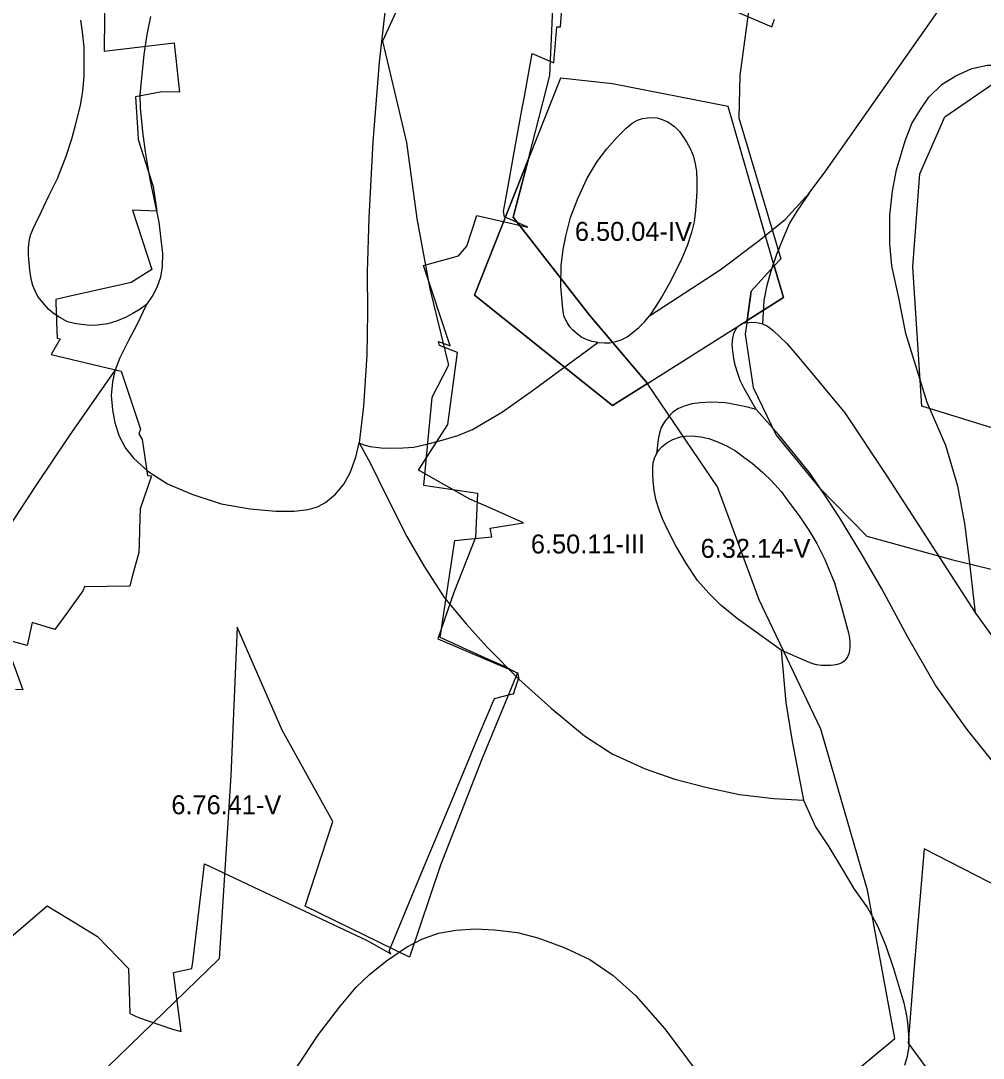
# Model space of a CAD drawing. Extents: x -555156 to -540209, y -1046851 to -1035695.
# Drawn here: x -543783 to -543276, y -1041952 to -1041405 of the extents above; entities that cross this region are included whole.
import ezdxf

# ---------------------------------------------------------------- set-up
doc = ezdxf.new("R2010")
doc.units = 0
for name, color, linetype in [('Vrstva 12', 7, 'Continuous'), ('Vrstva 27', 7, 'Continuous'), ('Vrstva 28', 7, 'Continuous'), ('Vrstva 29', 7, 'Continuous')]:
    doc.layers.add(name, color=color, linetype=linetype)

msp = doc.modelspace()

# ---------------------------------------------------------------- linework, layer by layer
at = {"layer": 'Vrstva 12'}
for points in [[(-543464.74, -1041375.01), (-543386.99, -1041408.3), (-543385.74, -1041404.41)], [(-543738.97, -1041384.97), (-543739.29, -1041421.11), (-543702.35, -1041416.82), (-543702.05, -1041420.29), (-543701.51, -1041424.98), (-543700.93, -1041430.05), (-543700.4, -1041434.98), (-543699.56, -1041442.76), (-543708.76, -1041442.63), (-543722.68, -1041445.33), (-543721.55, -1041464.25), (-543721.35, -1041467.71), (-543713.4, -1041492.63), (-543711.5, -1041505.63), (-543724.35, -1041505.11), (-543714.12, -1041536.29), (-543725.08, -1041543.24), (-543730.4, -1041544.43), (-543758.69, -1041550.78), (-543764.81, -1041552.16), (-543764.74, -1041554.15), (-543764.48, -1041561.9), (-543764.4, -1041564.25), (-543764.12, -1041572.43), (-543762.44, -1041572.79), (-543767.21, -1041581.1), (-543730.25, -1041589.99), (-543720.07, -1041620.54), (-543720.98, -1041622.89), (-543719.18, -1041625.9), (-543716.42, -1041645), (-543714.32, -1041645.17), (-543720.35, -1041662.5), (-543720.46, -1041667.08), (-543720.79, -1041680.87), (-543720.9, -1041685.46), (-543724.58, -1041698.85), (-543725.77, -1041703.19), (-543749.620136, -1041703.637822), (-543750.58, -1041705.78), (-543759.01, -1041717.49), (-543765.19, -1041726.08), (-543777.21, -1041722.5), (-543779.81, -1041734.58), (-543791.470004, -1041731.470666)], [(-543793.18, -1041892.41), (-543769.37, -1041871.77), (-543757.72, -1041878.92), (-543742.84, -1041888.05), (-543726.37, -1041904.83), (-543725.73, -1041928.63), (-543721.14, -1041930.72), (-543703.22, -1041936.84), (-543698.6, -1041938.06), (-543702.7, -1041906.98), (-543693.07, -1041904.8), (-543692.45, -1041901.55), (-543686.39, -1041849.61), (-543657.29, -1041863.31), (-543642.3, -1041870.36), (-543600.83, -1041889.88), (-543588.11, -1041897.08), (-543588.94, -1041895.47), (-543587.07, -1041890.98), (-543573.58, -1041858.66), (-543555.05, -1041814.24), (-543541.41, -1041781.56), (-543533.44, -1041762.45), (-543523.9, -1041759.96), (-543523.35, -1041760.27), (-543522.57, -1041757.91), (-543520.47, -1041751.54), (-543520.9, -1041749.31), (-543528.82, -1041745.36), (-543536.44, -1041741.9), (-543561.98, -1041730.28), (-543554.34, -1041679.16), (-543545.71, -1041678.29), (-543534.71, -1041677.19), (-543535.56, -1041672.77), (-543517.99, -1041669.81), (-543537.79, -1041661.12), (-543546.38, -1041657.35), (-543573.39, -1041642.11), (-543559.6, -1041620.56), (-543557.95, -1041617.98), (-543552.83, -1041580.14), (-543562.41, -1041576.46), (-543562.87, -1041574.24), (-543556.79, -1041576.58), (-543570.76, -1041534.25), (-543552.32, -1041529.1), (-543547.98, -1041523.97), (-543542.6, -1041507.84), (-543515.78, -1041514.07), (-543528.1, -1041508.48), (-543528.62, -1041505.81), (-543526.52, -1041494.25), (-543522.23, -1041470.66), (-543518.54, -1041450.39), (-543517.58, -1041445.1), (-543516.16, -1041437.26), (-543513.46, -1041422.47), (-543501.98, -1041427.41), (-543500.53, -1041408.37), (-543498.53, -1041408.44), (-543497.81, -1041398.96)], [(-543790.65, -1041734.76), (-543782.07, -1041757.89), (-543786.06, -1041757.69)]]:
    msp.add_lwpolyline(points, dxfattribs=at)
at = {"layer": 'Vrstva 28'}
for points in [[(-543367.43, -1041496.06), (-543358.52, -1041484.25), (-543291.66, -1041388.79), (-543235.84, -1041305.67), (-543212.48, -1041277.09), (-543186.52, -1041230.33), (-543130.8, -1041093.03)], [(-543590.06, -1041389.55), (-543594.14, -1041427.03), (-543597.48, -1041468.96), (-543599.71, -1041509.04), (-543600.5, -1041537.54), (-543600.29, -1041558.96), (-543600.71, -1041581.44), (-543602.41, -1041608.37), (-543604.74, -1041627.67)], [(-543716.89, -1041554.8), (-543720.25, -1041557.31), (-543724.06, -1041559.53), (-543727.93, -1041561.61), (-543732.71, -1041563.48), (-543737.34, -1041564.93), (-543742.88, -1041565.69), (-543746.69, -1041565.83), (-543751.18, -1041565.35), (-543754.99, -1041564.79), (-543758.59, -1041563.82), (-543762.67, -1041561.68), (-543765.92, -1041559.53), (-543768.69, -1041557.24), (-543771.81, -1041553.57), (-543774.16, -1041550.46), (-543775.89, -1041547.27), (-543776.95, -1041544.82), (-543777.78, -1041541.35), (-543778.54, -1041536.71), (-543778.88, -1041532.56), (-543779.16, -1041528.68), (-543779.09, -1041524.87), (-543778.81, -1041521.62), (-543778.05, -1041518.23), (-543776.88, -1041515.18), (-543775.42, -1041512.19), (-543772.52, -1041506.13), (-543768.4, -1041497.4), (-543763.92, -1041488.31), (-543759.32, -1041476.56), (-543756.29, -1041467.47), (-543754.2, -1041459.43), (-543751.78, -1041449.86), (-543750.44, -1041442.34), (-543749.84, -1041434.35), (-543749.72, -1041427.56), (-543749.84, -1041419.08), (-543750.69, -1041411.08), (-543751.53, -1041404.78)], [(-543714.76, -1041402.93), (-543716.82, -1041412.38), (-543718.27, -1041422.92), (-543719.53, -1041435.5), (-543720.37, -1041443.98), (-543720.25, -1041451.25), (-543718.92, -1041465.19), (-543717.71, -1041474.16), (-543715.17, -1041488.79), (-543710.44, -1041511.33), (-543708.5, -1041527.81), (-543708.63, -1041534.71), (-543709.59, -1041540.29), (-543711.41, -1041545.86), (-543713.59, -1041549.86), (-543716.89, -1041554.8)], [(-543279.72, -1041717.53), (-543282.59, -1041691.08), (-543285.19, -1041670.3), (-543288.89, -1041650.63), (-543295.2, -1041629.11), (-543305.21, -1041606.47), (-543316.34, -1041570.1), (-543320.05, -1041551.18), (-543323.76, -1041534.43), (-543324.82, -1041522.76), (-543324.82, -1041507.71), (-543323.33, -1041494.99), (-543321.22, -1041483.75), (-543316.76, -1041468.48), (-543313.16, -1041459.36), (-543308.71, -1041451.94), (-543304.26, -1041445.37), (-543297.27, -1041438.58), (-543290.06, -1041434.13), (-543281.58, -1041430.31), (-543273.32, -1041428.61), (-543261.66, -1041428.61), (-543251.49, -1041429.89)], [(-543478.92, -1041574.78), (-543481.9, -1041574.3), (-543484.53, -1041573.47), (-543487.23, -1041572.22), (-543489.65, -1041570.49), (-543492.14, -1041568.2), (-543493.66, -1041566.47), (-543494.98, -1041564.26), (-543496.57, -1041561.21), (-543497.12, -1041558.44), (-543497.56, -1041555.16), (-543498.28, -1041545.1), (-543498.16, -1041534.44), (-543497.07, -1041525.83), (-543495.74, -1041518.81), (-543493.2, -1041508.87), (-543489.32, -1041498.81), (-543484.48, -1041488.15), (-543479.15, -1041479.42), (-543474.06, -1041472.64), (-543468.61, -1041466.46), (-543463.89, -1041461.73), (-543460.69, -1041459.1), (-543457.92, -1041457.65), (-543455.22, -1041456.75), (-543452.59, -1041456.26), (-543450.24, -1041456.12), (-543447.61, -1041456.4)], [(-543447.61, -1041456.4), (-543444.84, -1041457.23), (-543442, -1041458.48), (-543438.4, -1041460.83), (-543435.84, -1041463.6), (-543433.77, -1041466.37), (-543431.9, -1041469.35), (-543430.17, -1041472.47), (-543428.58, -1041476.14), (-543427.47, -1041480.64), (-543426.85, -1041484.38), (-543426.57, -1041489.64), (-543426.71, -1041494.97), (-543426.92, -1041500.44), (-543427.4, -1041505.29), (-543428.02, -1041511.24), (-543429.42, -1041516.84), (-543431.73, -1041523.75), (-543434.75, -1041530.78), (-543437.66, -1041537.08), (-543441.05, -1041543.5), (-543444.93, -1041550.29), (-543448.32, -1041555.62), (-543451.59, -1041560.71)], [(-543451.59, -1041560.71), (-543414.27, -1041536.56), (-543393.71, -1041521.08), (-543379.94, -1041509.85), (-543367.43, -1041496.06)], [(-543367.43, -1041496.06), (-543373.95, -1041505.55)], [(-543373.95, -1041505.55), (-543377.68, -1041511.92), (-543381.17, -1041519.8), (-543384.56, -1041528.49), (-543387.53, -1041537.18), (-543389.86, -1041545.45), (-543391.35, -1041552.66), (-543392.03, -1041564.88)], [(-543716.89, -1041554.8), (-543721.98, -1041565.46), (-543726.46, -1041573.7), (-543731.06, -1041582.91), (-543733.6, -1041589.69)], [(-543478.92, -1041574.78), (-543475.32, -1041574.99), (-543472.49, -1041574.92), (-543469.37, -1041574.3), (-543466.53, -1041573.33), (-543463.42, -1041571.74), (-543459.96, -1041569.17), (-543457.26, -1041566.89), (-543454.01, -1041563.7), (-543451.59, -1041560.71)], [(-543395.27, -1041610.2), (-543401.86, -1041598.79), (-543403.78, -1041594.85), (-543405.09, -1041591.18), (-543406.41, -1041586.81), (-543407.1, -1041583.28), (-543407.72, -1041579.4), (-543407.93, -1041575.94), (-543407.72, -1041572.48), (-543407.17, -1041570.13), (-543406.27, -1041568.12), (-543405.2, -1041566.62), (-543404.1, -1041565.64), (-543402.67, -1041564.8), (-543401.09, -1041564.37), (-543399.15, -1041564.17), (-543396.42, -1041564.13), (-543394.13, -1041564.41)], [(-543394.13, -1041564.41), (-543392.03, -1041564.88)], [(-543392.03, -1041564.88), (-543389.35, -1041566.27), (-543386.34, -1041568.52), (-543379.06, -1041575.45), (-543371.08, -1041584.75), (-543348.51, -1041611.96), (-543326.23, -1041645.4), (-543279.72, -1041717.53)], [(-543604.74, -1041627.67), (-543602.28, -1041628.71), (-543598.89, -1041629.55), (-543593.2, -1041630.28), (-543587.75, -1041630.52), (-543581.45, -1041630.4), (-543575.88, -1041630.04), (-543569.1, -1041628.46), (-543560.98, -1041626.28), (-543552.63, -1041623.86), (-543545.03, -1041620.75), (-543529.14, -1041611.42), (-543512.82, -1041599.76), (-543478.92, -1041574.78)], [(-543862.75, -1041978.07), (-543858.51, -1041964.07), (-543855.54, -1041951.56), (-543853.43, -1041939.9), (-543851.31, -1041925.48), (-543849.4, -1041910.42), (-543848.13, -1041894.31), (-543846.64, -1041875.22), (-543846.58, -1041863.67), (-543846.79, -1041846.49), (-543847.85, -1041825.92), (-543848.27, -1041809.38), (-543848.06, -1041797.08), (-543847.21, -1041787.11), (-543845.31, -1041775.66), (-543842.97, -1041764.85), (-543840.01, -1041755.31), (-543836.62, -1041745.76), (-543832.97, -1041738.45), (-543802.67, -1041692.22), (-543775.11, -1041650.23), (-543757.52, -1041623.94), (-543733.6, -1041589.69)], [(-543733.6, -1041589.69), (-543734.94, -1041595.51)], [(-543734.94, -1041595.51), (-543735.6, -1041602.83), (-543734.87, -1041610.22), (-543733.54, -1041617.12), (-543731.36, -1041624.27), (-543727.97, -1041630.45), (-543723.61, -1041636.03), (-543716.22, -1041642.57), (-543705.92, -1041649.36), (-543693.09, -1041654.81), (-543677.58, -1041659.9), (-543662.2, -1041662.56), (-543648.76, -1041663.65), (-543638.95, -1041663.65), (-543631.56, -1041662.93), (-543626.72, -1041661.47), (-543622.48, -1041659.17), (-543617.27, -1041654.69), (-543612.91, -1041649.48), (-543609.52, -1041643.54), (-543606.5, -1041635.18), (-543604.74, -1041627.67)], [(-543395.27, -1041610.2), (-543399.84, -1041608.95), (-543404.96, -1041607.78), (-543411.53, -1041606.67), (-543419.15, -1041606.32), (-543424.89, -1041606.6), (-543429.18, -1041607.22), (-543432.85, -1041608.12), (-543436.24, -1041609.65), (-543439.29, -1041611.58), (-543441.36, -1041613.73), (-543443.71, -1041616.64), (-543445.37, -1041619.55), (-543446.41, -1041622.46), (-543447.04, -1041625.92), (-543447.98, -1041633.54)], [(-543020.46, -1041960.22), (-543037.2, -1041950.04), (-543047.74, -1041945.38), (-543069.57, -1041935.41), (-543146.3, -1041891.94), (-543198.86, -1041864.59), (-543207.94, -1041858.08), (-543223.2, -1041845.14), (-543243.97, -1041823.94), (-543264.74, -1041802.94), (-543284.03, -1041778.77), (-543300.77, -1041755.44), (-543315.39, -1041730.21), (-543329.12, -1041704.67), (-543339.93, -1041685.8), (-543351.37, -1041667.14), (-543357.73, -1041657.38), (-543366.84, -1041643.81), (-543374.9, -1041633.85), (-543383.59, -1041623.24), (-543395.27, -1041610.2)], [(-543447.98, -1041633.54), (-543446.81, -1041631.81), (-543445.08, -1041629.81), (-543442.45, -1041627.66), (-543439.33, -1041625.93), (-543435.32, -1041624.61), (-543432.69, -1041624.23), (-543429.09, -1041624.08), (-543424.47, -1041624.47)], [(-543424.47, -1041624.47), (-543420.31, -1041625.38), (-543415.13, -1041627.28), (-543410.62, -1041629.5), (-543406.27, -1041631.99), (-543401.85, -1041635.19), (-543397.5, -1041638.48), (-543391.8, -1041643.34), (-543387.26, -1041647.79), (-543382.21, -1041653.33), (-543378.06, -1041658.93), (-543372.59, -1041666.27), (-543367.54, -1041673.82), (-543363.27, -1041680.7), (-543359.15, -1041689.3), (-543354.07, -1041701.54), (-543350.31, -1041714.26), (-543346.56, -1041727.95), (-543346.03, -1041730.73), (-543345.88, -1041733.19), (-543345.92, -1041735.09), (-543346.07, -1041737.18), (-543346.51, -1041738.88), (-543347.22, -1041740.51), (-543348.01, -1041741.81), (-543348.92, -1041742.8), (-543350.15, -1041743.67), (-543351.33, -1041744.23), (-543352.68, -1041744.66), (-543354.3, -1041744.9), (-543355.88, -1041745.02), (-543358.02, -1041745.14), (-543360.82, -1041745.14), (-543363.51, -1041744.78), (-543365.41, -1041744.19), (-543367.7, -1041743.4), (-543370.51, -1041742.17), (-543374.31, -1041740.59), (-543382.21, -1041736.98)], [(-543604.74, -1041627.67), (-543598.75, -1041638.61), (-543590.45, -1041655.43), (-543579.55, -1041677.14), (-543570.64, -1041692.62), (-543559.84, -1041709.16), (-543548.39, -1041723.16), (-543537.14, -1041735.5), (-543520.61, -1041752.25), (-543503.44, -1041767.52), (-543485.85, -1041782.15), (-543471.23, -1041791.69), (-543453.85, -1041799.54), (-543438.17, -1041805.05), (-543421.21, -1041809.5), (-543404.04, -1041813.11), (-543386.03, -1041815.23), (-543370.35, -1041816.08)], [(-543382.21, -1041736.98), (-543405.35, -1041720.28), (-543413.71, -1041713.47), (-543420.37, -1041707.04), (-543426.31, -1041700.26), (-543432.12, -1041691.41), (-543437.69, -1041681.96), (-543441.69, -1041674.09), (-543444.71, -1041667.78), (-543446.53, -1041663.06), (-543448.11, -1041658.09), (-543449.07, -1041652.88), (-543449.68, -1041647.79), (-543449.92, -1041644.07), (-543449.85, -1041640.88), (-543449.58, -1041638.25), (-543448.88, -1041635.83), (-543447.98, -1041633.54)], [(-543279.72, -1041717.53), (-543258.73, -1041746.58)], [(-543382.21, -1041736.98), (-543379.67, -1041764.55), (-543376.49, -1041784.06), (-543370.35, -1041816.08)], [(-543370.35, -1041816.08), (-543363.99, -1041830.17), (-543356.99, -1041840.77), (-543349.79, -1041852.64), (-543343.64, -1041863.03), (-543336.65, -1041872.79), (-543331.35, -1041882.33), (-543326.9, -1041892.93), (-543322.87, -1041904.81), (-543319.69, -1041915.41), (-543317.36, -1041923.04), (-543315.88, -1041930.68), (-543315.49, -1041933.52), (-543315.08, -1041937.53), (-543314.8, -1041942.45), (-543314.72, -1041945.89), (-543315.68, -1041951.32), (-543317.13, -1041956.05)], [(-543661.16, -1042003.56), (-543654.93, -1041989.26), (-543646.67, -1041973.78), (-543637.98, -1041957.46), (-543626.17, -1041939.58), (-543615.15, -1041925.16), (-543606.25, -1041914.77), (-543599.26, -1041907.98), (-543590.36, -1041900.77), (-543579.76, -1041893.56), (-543571.71, -1041889.32), (-543562.81, -1041886.14), (-543553.69, -1041884.66), (-543543.31, -1041884.02), (-543533.35, -1041884.44)], [(-543533.35, -1041884.44), (-543521.27, -1041885.93), (-543510.46, -1041888.68), (-543496.68, -1041893.77), (-543483.12, -1041900.14), (-543470.82, -1041908.62), (-543458.74, -1041919.22), (-543443.48, -1041936.61), (-543408.19, -1041983.86)]]:
    msp.add_lwpolyline(points, dxfattribs=at)
at = {"layer": 'Vrstva 29'}
for points in [[(-543273.686001, -1041137.452995), (-543299.047992, -1041173.264992), (-543309.544008, -1041203.108006), (-543326.349998, -1041240.249006), (-543348.769004, -1041282.716994), (-543371.251998, -1041317.784993), (-543385.406005, -1041359.259001), (-543398.873997, -1041396.210009), (-543403.992999, -1041433.959995), (-543404.442993, -1041456.304994), (-543395.594996, -1041486.406998), (-543382.323, -1041530.674999), (-543385.770001, -1041534.437222), (-543380.911011, -1041551.145996), (-543400.126469, -1041563.267395), (-543401.121997, -1041570.371005), (-543396.906003, -1041598.562003), (-543384.738999, -1041623.690993), (-543362.317008, -1041651.075995), (-543336.944003, -1041676.959003), (-543291.658998, -1041689.453), (-543223.514994, -1041705.918994)], [(-543569.644999, -1041366.095002), (-543592.507995, -1041415.913009), (-543579.715003, -1041469.400002), (-543574.325998, -1041509.430994), (-543567.383996, -1041546.550996), (-543557.668999, -1041586.740999), (-543566.434001, -1041603.747), (-543570.827, -1041649.979993), (-543542.376995, -1041654.233008), (-543543.319991, -1041677.597), (-543554.756002, -1041706.585005), (-543563.205007, -1041731.014996), (-543521.254997, -1041749.051999), (-543540.118994, -1041794.409004), (-543561.786009, -1041850.459992), (-543578.129995, -1041898.862998), (-543633.276999, -1041871.913992), (-543618.582008, -1041827.431999), (-543645.410002, -1041779.230994), (-543669.107009, -1041724.955005), (-543672.450993, -1041803.154997), (-543678.559001, -1041899.701006), (-543737.071999, -1041956.557991)], [(-543375.226998, -1041985.846005), (-543322.264006, -1041941.712996), (-543336.547995, -1041863.609999), (-543361.160002, -1041778.654996), (-543393.754996, -1041710.526003), (-543415.657995, -1041650.814004), (-543452.404994, -1041596.818002), (-543452.720934, -1041596.444778), (-543471.088013, -1041608.031006), (-543543.947021, -1041549.813904), (-543515.467073, -1041477.925501), (-543504.097003, -1041434.065001), (-543501.410005, -1041370.843008)], [(-543498.60199, -1041435.35498), (-543515.467073, -1041477.925501), (-543523.443006, -1041508.693001), (-543483.167999, -1041560.476994), (-543452.720934, -1041596.444778), (-543400.126469, -1041563.267395), (-543397.948996, -1041547.729994), (-543385.770001, -1041534.437222), (-543397.078003, -1041495.552002), (-543410.156006, -1041450.450989), (-543471.067993, -1041438.500977), (-543498.60199, -1041435.35498)], [(-543229.026419, -1041632.872687), (-543307.955998, -1041608.352996), (-543312.731007, -1041534.984008), (-543309.086997, -1041485.875002), (-543295.760002, -1041455.793996), (-543267.079004, -1041436.104995)], [(-543515.467073, -1041477.925501), (-543543.947021, -1041549.813904), (-543471.088013, -1041608.031006), (-543452.720934, -1041596.444778), (-543483.167999, -1041560.476994), (-543523.443006, -1041508.693001), (-543515.467073, -1041477.925501)], [(-543385.770001, -1041534.437222), (-543397.948996, -1041547.729994), (-543400.126469, -1041563.267395), (-543380.911011, -1041551.145996), (-543385.770001, -1041534.437222)], [(-543060.307008, -1042033.329996), (-543036.606999, -1042000.406997), (-543035.205002, -1041969.552007), (-543047.345004, -1041961.404005), (-543112.527992, -1041935.279008), (-543197.320006, -1041897.844005), (-543306.637991, -1041841.744998), (-543312.228998, -1041905.962998), (-543315.093996, -1041944.183994), (-543296.347991, -1041969.943005), (-543276.502999, -1042002.945003), (-543265.462002, -1042045.301004), (-543260.400007, -1042080.712001), (-543253.232999, -1042136.973997), (-543203.009001, -1042145.861006), (-543122.192005, -1042157.931992), (-543113.627991, -1042086.605005), (-543108.014993, -1042016.779993), (-543060.307008, -1042033.329996)]]:
    msp.add_lwpolyline(points, dxfattribs=at)

# ---------------------------------------------------------------- texts
at = {"layer": 'Vrstva 27'}
for s, p in [('6.50.04-IV', (-543490.947119, -1041521.22)), ('6.50.11-III', (-543514.166548, -1041686.01)), ('6.32.14-V', (-543424.630884, -1041688.33)), ('6.76.41-V', (-543703.811006, -1041823.53))]:
    msp.add_text(s, height=10, dxfattribs=at).set_placement(p)

doc.saveas('drawing.dxf')
